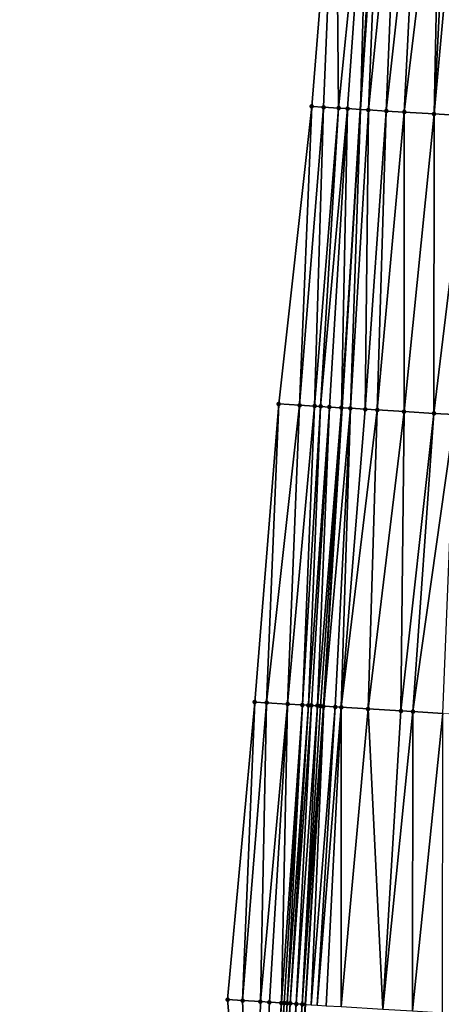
# Model space of a CAD drawing. Header units: feet. Extents: x 2004186 to 2014793, y 836912 to 864902.
# Tile 257 of 656: x 2010649 to 2010677, y 844824 to 844890. Entities that reach past the tile are written whole.
import ezdxf

# ---------------------------------------------------------------- set-up
doc = ezdxf.new("R2010")
doc.units = ezdxf.units.FT
doc.header["$LTSCALE"] = 100
doc.header["$MEASUREMENT"] = 0
for name, color, linetype, lineweight in [('EP_Travel Lane', 5, 'Continuous', 40), ('Road Shots', 4, 'Continuous', 200), ('Road X-Section', 30, 'Continuous', 13)]:
    doc.layers.add(name, color=color, linetype=linetype, lineweight=lineweight)
doc.layers.add('I-77 SB_MM21-27-Surface-Border', color=7, linetype='Continuous')
doc.layers.add('I-77 SB_MM21-27-Surface-TIN', color=7, linetype='Continuous')

msp = doc.modelspace()

# ---------------------------------------------------------------- linework, layer by layer
at = {"layer": 'EP_Travel Lane'}
msp.add_polyline3d([(2010652.91991738, 844584.7377225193, 412.6289837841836), (2010654.145828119, 844604.6936660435, 412.9298199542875), (2010655.371892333, 844624.652107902, 413.2340637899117), (2010656.598072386, 844644.6124354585, 413.5154145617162), (2010657.826052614, 844664.579767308, 413.8209552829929), (2010659.057213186, 844684.547325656, 414.1239039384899), (2010660.289726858, 844704.5073133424, 414.4119432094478), (2010661.522190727, 844724.4664945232, 414.7009093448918), (2010662.754663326, 844744.4258170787, 414.9743178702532), (2010663.987124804, 844764.3849595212, 415.250032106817), (2010665.219665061, 844784.3453777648, 415.5231914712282), (2010666.452136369, 844804.3046794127, 415.7888412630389), (2010667.682581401, 844824.2525729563, 416.0696425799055), (2010668.909679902, 844844.1958697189, 416.3306370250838), (2010670.135964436, 844864.1545296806, 416.605443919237), (2010671.361975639, 844884.1087409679, 416.8772273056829), (2010672.588027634, 844904.0636161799, 417.0887249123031)], dxfattribs=at)
at = {"layer": 'I-77 SB_MM21-27-Surface-Border', "color": 3, "linetype": 'ByBlock', "lineweight": -2}
msp.add_polyline3d([(2010648.568536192, 844585.0048044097, 412.5074025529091), (2010650.184879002, 844604.9367900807, 412.8266143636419), (2010651.002886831, 844624.920449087, 413.1083190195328), (2010653.417973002, 844644.8074575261, 413.446015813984), (2010652.44296479, 844664.9120435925, 413.6759397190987), (2010653.071812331, 844684.9190592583, 413.9450799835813), (2010654.302826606, 844704.8790753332, 414.2400145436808), (2010655.533791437, 844724.8382896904, 414.5327824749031), (2010656.764754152, 844744.7974697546, 414.8184808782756), (2010657.995731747, 844764.7568911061, 415.0720188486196), (2010659.226811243, 844784.7179646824, 415.3183742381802), (2010664.25045787, 844804.4414502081, 415.7118801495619), (2010662.481305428, 844824.5732740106, 415.8805438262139), (2010664.293222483, 844844.4770054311, 416.1829833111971), (2010665.899970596, 844864.4124519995, 416.4702925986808), (2010668.105363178, 844884.3073593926, 416.7433087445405), (2010669.711869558, 844904.2388101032, 416.9903319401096)], dxfattribs=at)
at = {"layer": 'I-77 SB_MM21-27-Surface-TIN', "color": 128, "linetype": 'ByBlock', "lineweight": -2}
for points in [[(2010669.711869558, 844904.2388101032, 416.9903319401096), (2010668.105363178, 844884.3073593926, 416.7433087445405), (2010668.90387967, 844884.2586606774, 416.7759598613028)], [(2010669.711869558, 844904.2388101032, 416.9903319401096), (2010668.90387967, 844884.2586606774, 416.7759598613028), (2010669.90201968, 844884.1976946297, 416.8245278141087)], [(2010671.907797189, 844904.1050089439, 417.0688853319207), (2010669.711869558, 844904.2388101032, 416.9903319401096), (2010669.90201968, 844884.1976946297, 416.8245278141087)], [(2010671.907797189, 844904.1050089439, 417.0688853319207), (2010669.90201968, 844884.1976946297, 416.8245278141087), (2010670.500906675, 844884.1611644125, 416.8495333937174)], [(2010671.907797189, 844904.1050089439, 417.0688853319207), (2010670.500906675, 844884.1611644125, 416.8495333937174), (2010671.361975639, 844884.1087409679, 416.8772273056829)], [(2010671.907797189, 844904.1050089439, 417.0688853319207), (2010671.361975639, 844884.1087409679, 416.8772273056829), (2010672.588027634, 844904.0636161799, 417.0887249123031)], [(2010672.706320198, 844904.0564179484, 417.0921750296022), (2010672.588027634, 844904.0636161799, 417.0887249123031), (2010671.361975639, 844884.1087409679, 416.8772273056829)], [(2010672.706320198, 844904.0564179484, 417.0921750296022), (2010671.361975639, 844884.1087409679, 416.8772273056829), (2010671.898319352, 844884.0760873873, 416.8944773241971)], [(2010673.904111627, 844903.9836457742, 417.1176827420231), (2010672.706320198, 844904.0564179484, 417.0921750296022), (2010671.898319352, 844884.0760873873, 416.8944773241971)], [(2010673.904111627, 844903.9836457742, 417.1176827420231), (2010671.898319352, 844884.0760873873, 416.8944773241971), (2010673.096107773, 844884.0032654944, 416.924525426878)], [(2010675.301537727, 844903.8987906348, 417.1436707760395), (2010673.904111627, 844903.9836457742, 417.1176827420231), (2010673.096107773, 844884.0032654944, 416.924525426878)], [(2010675.301537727, 844903.8987906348, 417.1436707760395), (2010673.096107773, 844884.0032654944, 416.924525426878), (2010674.293898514, 844883.9304819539, 416.9513639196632)], [(2010676.698960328, 844903.8138776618, 417.1744277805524), (2010675.301537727, 844903.8987906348, 417.1436707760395), (2010674.293898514, 844883.9304819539, 416.9513639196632)], [(2010676.698960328, 844903.8138776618, 417.1744277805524), (2010674.293898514, 844883.9304819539, 416.9513639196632), (2010676.290228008, 844883.809367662, 416.9800593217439)], [(2010677.297858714, 844903.7775357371, 417.1835399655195), (2010676.698960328, 844903.8138776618, 417.1744277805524), (2010676.290228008, 844883.809367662, 416.9800593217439)], [(2010678.096391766, 844903.729110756, 417.1931399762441), (2010677.297858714, 844903.7775357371, 417.1835399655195), (2010676.290228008, 844883.809367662, 416.9800593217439)], [(2010678.096391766, 844903.729110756, 417.1931399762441), (2010676.290228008, 844883.809367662, 416.9800593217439), (2010678.685818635, 844883.6639517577, 417.0210845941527)], [(2010668.105363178, 844884.3073593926, 416.7433087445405), (2010665.899970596, 844864.4124519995, 416.4702925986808), (2010667.297378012, 844864.3272880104, 416.5212458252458)], [(2010668.90387967, 844884.2586606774, 416.7759598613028), (2010668.105363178, 844884.3073593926, 416.7433087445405), (2010667.297378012, 844864.3272880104, 416.5212458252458)], [(2010668.90387967, 844884.2586606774, 416.7759598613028), (2010667.297378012, 844864.3272880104, 416.5212458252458), (2010668.295521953, 844864.2663869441, 416.5633279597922)], [(2010669.90201968, 844884.1976946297, 416.8245278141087), (2010668.90387967, 844884.2586606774, 416.7759598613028), (2010668.295521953, 844864.2663869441, 416.5633279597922)], [(2010669.90201968, 844884.1976946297, 416.8245278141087), (2010668.295521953, 844864.2663869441, 416.5633279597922), (2010668.694781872, 844864.242065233, 416.5769994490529)], [(2010670.500906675, 844884.1611644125, 416.8495333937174), (2010669.90201968, 844884.1976946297, 416.8245278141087), (2010668.694781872, 844864.242065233, 416.5769994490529)], [(2010670.500906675, 844884.1611644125, 416.8495333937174), (2010668.694781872, 844864.242065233, 416.5769994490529), (2010669.293676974, 844864.2056690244, 416.5904550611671)], [(2010670.500906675, 844884.1611644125, 416.8495333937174), (2010669.293676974, 844864.2056690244, 416.5904550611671), (2010670.092206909, 844864.1571925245, 416.6041678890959)], [(2010670.500906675, 844884.1611644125, 416.8495333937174), (2010670.092206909, 844864.1571925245, 416.6041678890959), (2010671.361975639, 844884.1087409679, 416.8772273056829)], [(2010670.092206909, 844864.1571925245, 416.6041678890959), (2010670.135964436, 844864.1545296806, 416.605443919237), (2010671.361975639, 844884.1087409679, 416.8772273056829)], [(2010670.691099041, 844864.1207472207, 416.6216324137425), (2010671.361975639, 844884.1087409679, 416.8772273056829), (2010670.135964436, 844864.1545296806, 416.605443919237)], [(2010671.898319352, 844884.0760873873, 416.8944773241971), (2010671.361975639, 844884.1087409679, 416.8772273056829), (2010670.691099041, 844864.1207472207, 416.6216324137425)], [(2010671.898319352, 844884.0760873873, 416.8944773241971), (2010670.691099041, 844864.1207472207, 416.6216324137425), (2010671.689249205, 844864.0599490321, 416.6553139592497)], [(2010673.096107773, 844884.0032654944, 416.924525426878), (2010671.898319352, 844884.0760873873, 416.8944773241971), (2010671.689249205, 844864.0599490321, 416.6553139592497)], [(2010673.096107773, 844884.0032654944, 416.924525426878), (2010671.689249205, 844864.0599490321, 416.6553139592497), (2010672.487776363, 844864.0114266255, 416.672775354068)], [(2010674.293898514, 844883.9304819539, 416.9513639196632), (2010673.096107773, 844884.0032654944, 416.924525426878), (2010672.487776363, 844864.0114266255, 416.672775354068)], [(2010674.293898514, 844883.9304819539, 416.9513639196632), (2010672.487776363, 844864.0114266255, 416.672775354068), (2010674.284470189, 844863.9023788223, 416.7016432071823)], [(2010676.290228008, 844883.809367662, 416.9800593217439), (2010674.293898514, 844883.9304819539, 416.9513639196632), (2010674.284470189, 844863.9023788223, 416.7016432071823)], [(2010676.290228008, 844883.809367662, 416.9800593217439), (2010674.284470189, 844863.9023788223, 416.7016432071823), (2010676.280794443, 844863.7811779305, 416.7367125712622)], [(2010678.685818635, 844883.6639517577, 417.0210845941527), (2010676.290228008, 844883.809367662, 416.9800593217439), (2010676.280794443, 844863.7811779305, 416.7367125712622)], [(2010678.685818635, 844883.6639517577, 417.0210845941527), (2010676.280794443, 844863.7811779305, 416.7367125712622), (2010677.678219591, 844863.6963070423, 416.7637323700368)], [(2010665.899970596, 844864.4124519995, 416.4702925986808), (2010664.293222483, 844844.4770054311, 416.1829833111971), (2010665.091743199, 844844.428376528, 416.2085331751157)], [(2010667.297378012, 844864.3272880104, 416.5212458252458), (2010665.899970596, 844864.4124519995, 416.4702925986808), (2010665.091743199, 844844.428376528, 416.2085331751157)], [(2010667.297378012, 844864.3272880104, 416.5212458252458), (2010665.091743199, 844844.428376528, 416.2085331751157), (2010666.489148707, 844844.3431810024, 416.2608181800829)], [(2010668.295521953, 844864.2663869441, 416.5633279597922), (2010667.297378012, 844864.3272880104, 416.5212458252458), (2010666.489148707, 844844.3431810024, 416.2608181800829)], [(2010668.295521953, 844864.2663869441, 416.5633279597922), (2010666.489148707, 844844.3431810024, 416.2608181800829), (2010667.487290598, 844844.282246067, 416.3046242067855)], [(2010668.694781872, 844864.242065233, 416.5769994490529), (2010668.295521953, 844864.2663869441, 416.5633279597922), (2010667.487290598, 844844.282246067, 416.3046242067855)], [(2010668.694781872, 844864.242065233, 416.5769994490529), (2010667.487290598, 844844.282246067, 416.3046242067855), (2010667.886550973, 844844.2579318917, 416.3173771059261)], [(2010669.293676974, 844864.2056690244, 416.5904550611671), (2010668.694781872, 844864.242065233, 416.5769994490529), (2010667.886550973, 844844.2579318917, 416.3173771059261)], [(2010669.293676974, 844864.2056690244, 416.5904550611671), (2010667.886550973, 844844.2579318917, 416.3173771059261), (2010668.086183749, 844844.2458176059, 416.32033973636)], [(2010669.293676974, 844864.2056690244, 416.5904550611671), (2010668.086183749, 844844.2458176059, 416.32033973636), (2010668.485453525, 844844.2216588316, 416.3206979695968)], [(2010670.092206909, 844864.1571925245, 416.6041678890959), (2010669.293676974, 844864.2056690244, 416.5904550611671), (2010668.485453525, 844844.2216588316, 416.3206979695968)], [(2010670.092206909, 844864.1571925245, 416.6041678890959), (2010668.485453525, 844844.2216588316, 416.3206979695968), (2010668.685086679, 844844.2095507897, 416.3231625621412)], [(2010670.092206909, 844864.1571925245, 416.6041678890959), (2010668.685086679, 844844.2095507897, 416.3231625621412), (2010668.884716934, 844844.1973948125, 416.3294504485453)], [(2010670.092206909, 844864.1571925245, 416.6041678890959), (2010668.884716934, 844844.1973948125, 416.3294504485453), (2010670.135964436, 844864.1545296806, 416.605443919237)], [(2010668.884716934, 844844.1973948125, 416.3294504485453), (2010668.909679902, 844844.1958697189, 416.3306370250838), (2010670.135964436, 844864.1545296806, 416.605443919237)], [(2010670.691099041, 844864.1207472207, 416.6216324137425), (2010670.135964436, 844864.1545296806, 416.605443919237), (2010668.909679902, 844844.1958697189, 416.3306370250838)], [(2010670.691099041, 844864.1207472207, 416.6216324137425), (2010668.909679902, 844844.1958697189, 416.3306370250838), (2010669.683228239, 844844.1486103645, 416.3674064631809)], [(2010670.691099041, 844864.1207472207, 416.6216324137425), (2010669.683228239, 844844.1486103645, 416.3674064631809), (2010670.082487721, 844844.1242814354, 416.3813360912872)], [(2010671.689249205, 844864.0599490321, 416.6553139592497), (2010670.691099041, 844864.1207472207, 416.6216324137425), (2010670.082487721, 844844.1242814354, 416.3813360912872)], [(2010672.487776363, 844864.0114266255, 416.672775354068), (2010671.689249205, 844864.0599490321, 416.6553139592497), (2010670.082487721, 844844.1242814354, 416.3813360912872)], [(2010672.487776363, 844864.0114266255, 416.672775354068), (2010670.082487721, 844844.1242814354, 416.3813360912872), (2010671.879172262, 844844.0150801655, 416.421773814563)], [(2010674.284470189, 844863.9023788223, 416.7016432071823), (2010672.487776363, 844864.0114266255, 416.672775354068), (2010671.879172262, 844844.0150801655, 416.421773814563)], [(2010674.284470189, 844863.9023788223, 416.7016432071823), (2010671.879172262, 844844.0150801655, 416.421773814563), (2010674.07513291, 844843.8818247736, 416.454222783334)], [(2010676.280794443, 844863.7811779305, 416.7367125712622), (2010674.284470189, 844863.9023788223, 416.7016432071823), (2010674.07513291, 844843.8818247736, 416.454222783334)], [(2010676.280794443, 844863.7811779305, 416.7367125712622), (2010674.07513291, 844843.8818247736, 416.454222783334), (2010674.873663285, 844843.8333555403, 416.4670375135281)], [(2010677.678219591, 844863.6963070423, 416.7637323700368), (2010676.280794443, 844863.7811779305, 416.7367125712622), (2010674.873663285, 844843.8333555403, 416.4670375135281)], [(2010677.678219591, 844863.6963070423, 416.7637323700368), (2010674.873663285, 844843.8333555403, 416.4670375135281), (2010676.869985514, 844843.7121211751, 416.5039621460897)], [(2010664.293222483, 844844.4770054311, 416.1829833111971), (2010662.481305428, 844824.5732740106, 415.8805438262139), (2010663.47941348, 844824.5117880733, 415.9128498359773)], [(2010665.091743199, 844844.428376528, 416.2085331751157), (2010664.293222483, 844844.4770054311, 416.1829833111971), (2010663.47941348, 844824.5117880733, 415.9128498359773)], [(2010665.091743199, 844844.428376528, 416.2085331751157), (2010663.47941348, 844824.5117880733, 415.9128498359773), (2010664.677135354, 844824.4378776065, 415.9607767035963)], [(2010666.489148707, 844844.3431810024, 416.2608181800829), (2010665.091743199, 844844.428376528, 416.2085331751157), (2010664.677135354, 844824.4378776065, 415.9607767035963)], [(2010666.489148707, 844844.3431810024, 416.2608181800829), (2010664.677135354, 844824.4378776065, 415.9607767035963), (2010665.275996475, 844824.4009253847, 415.984523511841)], [(2010666.489148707, 844844.3431810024, 416.2608181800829), (2010665.275996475, 844824.4009253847, 415.984523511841), (2010666.074469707, 844824.3515206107, 416.0259068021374)], [(2010667.487290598, 844844.282246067, 416.3046242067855), (2010666.489148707, 844844.3431810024, 416.2608181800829), (2010666.074469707, 844824.3515206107, 416.0259068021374)], [(2010667.487290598, 844844.282246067, 416.3046242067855), (2010666.074469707, 844824.3515206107, 416.0259068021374), (2010666.274089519, 844824.3391940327, 416.0344820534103)], [(2010667.487290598, 844844.282246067, 416.3046242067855), (2010666.274089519, 844824.3391940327, 416.0344820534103), (2010666.47371115, 844824.3268971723, 416.0409197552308)], [(2010667.886550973, 844844.2579318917, 416.3173771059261), (2010667.487290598, 844844.282246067, 416.3046242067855), (2010666.47371115, 844824.3268971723, 416.0409197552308)], [(2010667.886550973, 844844.2579318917, 416.3173771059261), (2010666.47371115, 844824.3268971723, 416.0409197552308), (2010666.673335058, 844824.3146375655, 416.0446777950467)], [(2010668.086183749, 844844.2458176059, 416.32033973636), (2010667.886550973, 844844.2579318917, 416.3173771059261), (2010666.673335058, 844824.3146375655, 416.0446777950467)], [(2010668.086183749, 844844.2458176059, 416.32033973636), (2010666.673335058, 844824.3146375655, 416.0446777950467), (2010667.072585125, 844824.2901551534, 416.049546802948)], [(2010668.485453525, 844844.2216588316, 416.3206979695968), (2010668.086183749, 844844.2458176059, 416.32033973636), (2010667.072585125, 844824.2901551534, 416.049546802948)], [(2010668.485453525, 844844.2216588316, 416.3206979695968), (2010667.072585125, 844824.2901551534, 416.049546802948), (2010667.471830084, 844824.265589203, 416.0604246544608)], [(2010668.685086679, 844844.2095507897, 416.3231625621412), (2010668.485453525, 844844.2216588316, 416.3206979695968), (2010667.471830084, 844824.265589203, 416.0604246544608)], [(2010668.884716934, 844844.1973948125, 416.3294504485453), (2010668.685086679, 844844.2095507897, 416.3231625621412), (2010667.471830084, 844824.265589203, 416.0604246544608)], [(2010668.884716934, 844844.1973948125, 416.3294504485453), (2010667.471830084, 844824.265589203, 416.0604246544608), (2010667.682581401, 844824.2525729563, 416.0696425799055)], [(2010668.884716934, 844844.1973948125, 416.3294504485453), (2010667.682581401, 844824.2525729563, 416.0696425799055), (2010668.909679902, 844844.1958697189, 416.3306370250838)], [(2010668.070689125, 844824.2286029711, 416.0866177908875), (2010668.909679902, 844844.1958697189, 416.3306370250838), (2010667.682581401, 844824.2525729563, 416.0696425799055)], [(2010669.683228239, 844844.1486103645, 416.3674064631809), (2010668.909679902, 844844.1958697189, 416.3306370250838), (2010668.070689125, 844824.2286029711, 416.0866177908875)], [(2010669.683228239, 844844.1486103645, 416.3674064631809), (2010668.070689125, 844824.2286029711, 416.0866177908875), (2010668.469927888, 844824.2039357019, 416.1047834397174)], [(2010670.082487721, 844844.1242814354, 416.3813360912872), (2010669.683228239, 844844.1486103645, 416.3674064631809), (2010668.469927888, 844824.2039357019, 416.1047834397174)], [(2010670.082487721, 844844.1242814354, 416.3813360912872), (2010668.469927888, 844824.2039357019, 416.1047834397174), (2010669.068795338, 844824.1670869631, 416.1210868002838)], [(2010670.082487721, 844844.1242814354, 416.3813360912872), (2010669.068795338, 844824.1670869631, 416.1210868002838), (2010670.066917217, 844824.1058271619, 416.1371270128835)], [(2010671.879172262, 844844.0150801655, 416.421773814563), (2010670.082487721, 844844.1242814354, 416.3813360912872), (2010670.066917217, 844824.1058271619, 416.1371270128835)], [(2010671.879172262, 844844.0150801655, 416.421773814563), (2010670.066917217, 844824.1058271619, 416.1371270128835), (2010672.861650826, 844823.9341745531, 416.191042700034)], [(2010674.07513291, 844843.8818247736, 416.454222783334), (2010671.879172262, 844844.0150801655, 416.421773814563), (2010672.861650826, 844823.9341745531, 416.191042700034)], [(2010674.873663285, 844843.8333555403, 416.4670375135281), (2010674.07513291, 844843.8818247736, 416.454222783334), (2010672.861650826, 844823.9341745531, 416.191042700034)], [(2010674.873663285, 844843.8333555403, 416.4670375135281), (2010672.861650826, 844823.9341745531, 416.191042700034), (2010674.857892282, 844823.8116172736, 416.2258332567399)], [(2010676.869985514, 844843.7121211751, 416.5039621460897), (2010674.873663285, 844843.8333555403, 416.4670375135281), (2010674.857892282, 844823.8116172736, 416.2258332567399)], [(2010676.869985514, 844843.7121211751, 416.5039621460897), (2010674.857892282, 844823.8116172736, 416.2258332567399), (2010676.854122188, 844823.6888711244, 416.2742090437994)], [(2010664.25045787, 844804.4414502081, 415.7118801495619), (2010663.47941348, 844824.5117880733, 415.9128498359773), (2010662.481305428, 844824.5732740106, 415.8805438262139)], [(2010664.25045787, 844804.4414502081, 415.7118801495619), (2010664.677135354, 844824.4378776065, 415.9607767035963), (2010663.47941348, 844824.5117880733, 415.9128498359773)], [(2010664.25045787, 844804.4414502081, 415.7118801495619), (2010665.275996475, 844824.4009253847, 415.984523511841), (2010664.677135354, 844824.4378776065, 415.9607767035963)], [(2010664.25045787, 844804.4414502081, 415.7118801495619), (2010666.074469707, 844824.3515206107, 416.0259068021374), (2010665.275996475, 844824.4009253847, 415.984523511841)], [(2010664.849298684, 844804.4041702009, 415.7390146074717), (2010666.074469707, 844824.3515206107, 416.0259068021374), (2010664.25045787, 844804.4414502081, 415.7118801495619)], [(2010664.849298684, 844804.4041702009, 415.7390146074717), (2010666.274089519, 844824.3391940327, 416.0344820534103), (2010666.074469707, 844824.3515206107, 416.0259068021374)], [(2010665.248524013, 844804.3792863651, 415.7594975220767), (2010666.274089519, 844824.3391940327, 416.0344820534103), (2010664.849298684, 844804.4041702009, 415.7390146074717)], [(2010665.248524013, 844804.3792863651, 415.7594975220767), (2010666.47371115, 844824.3268971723, 416.0409197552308), (2010666.274089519, 844824.3391940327, 416.0344820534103)], [(2010665.248524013, 844804.3792863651, 415.7594975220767), (2010666.673335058, 844824.3146375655, 416.0446777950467), (2010666.47371115, 844824.3268971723, 416.0409197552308)], [(2010665.448137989, 844804.3668657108, 415.7680703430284), (2010666.673335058, 844824.3146375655, 416.0446777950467), (2010665.248524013, 844804.3792863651, 415.7594975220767)], [(2010665.647755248, 844804.3544982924, 415.7724655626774), (2010666.673335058, 844824.3146375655, 416.0446777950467), (2010665.448137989, 844804.3668657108, 415.7680703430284)], [(2010665.647755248, 844804.3544982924, 415.7724655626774), (2010667.072585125, 844824.2901551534, 416.049546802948), (2010666.673335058, 844824.3146375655, 416.0446777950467)], [(2010666.046997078, 844804.329882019, 415.7719519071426), (2010667.072585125, 844824.2901551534, 416.049546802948), (2010665.647755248, 844804.3544982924, 415.7724655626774)], [(2010666.046997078, 844804.329882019, 415.7719519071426), (2010667.471830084, 844824.265589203, 416.0604246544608), (2010667.072585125, 844824.2901551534, 416.049546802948)], [(2010666.246613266, 844804.3174972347, 415.7777098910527), (2010667.471830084, 844824.265589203, 416.0604246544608), (2010666.046997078, 844804.329882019, 415.7719519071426)], [(2010666.246613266, 844804.3174972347, 415.7777098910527), (2010667.682581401, 844824.2525729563, 416.0696425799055), (2010667.471830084, 844824.265589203, 416.0604246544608)]]:
    msp.add_3dface(points, dxfattribs=at)
at = {"layer": 'Road Shots', "lineweight": 100}
for p in [(2010668.105363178, 844884.3073593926, 416.7433087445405), (2010668.90387967, 844884.2586606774, 416.7759598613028), (2010669.90201968, 844884.1976946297, 416.8245278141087), (2010670.500906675, 844884.1611644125, 416.8495333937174), (2010671.898319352, 844884.0760873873, 416.8944773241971), (2010673.096107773, 844884.0032654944, 416.924525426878), (2010674.293898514, 844883.9304819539, 416.9513639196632), (2010676.290228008, 844883.809367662, 416.9800593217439), (2010665.899970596, 844864.4124519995, 416.4702925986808), (2010667.297378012, 844864.3272880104, 416.5212458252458), (2010668.295521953, 844864.2663869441, 416.5633279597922), (2010668.694781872, 844864.242065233, 416.5769994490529), (2010669.293676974, 844864.2056690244, 416.5904550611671), (2010670.092206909, 844864.1571925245, 416.6041678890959), (2010670.691099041, 844864.1207472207, 416.6216324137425), (2010671.689249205, 844864.0599490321, 416.6553139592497), (2010672.487776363, 844864.0114266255, 416.672775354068), (2010674.284470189, 844863.9023788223, 416.7016432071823), (2010676.280794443, 844863.7811779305, 416.7367125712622), (2010664.293222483, 844844.4770054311, 416.1829833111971), (2010665.091743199, 844844.428376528, 416.2085331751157), (2010666.489148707, 844844.3431810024, 416.2608181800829), (2010667.487290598, 844844.282246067, 416.3046242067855), (2010667.886550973, 844844.2579318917, 416.3173771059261), (2010668.086183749, 844844.2458176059, 416.32033973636), (2010668.485453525, 844844.2216588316, 416.3206979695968), (2010668.685086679, 844844.2095507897, 416.3231625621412), (2010668.884716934, 844844.1973948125, 416.3294504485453), (2010669.683228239, 844844.1486103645, 416.3674064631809), (2010670.082487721, 844844.1242814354, 416.3813360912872), (2010671.879172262, 844844.0150801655, 416.421773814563), (2010674.07513291, 844843.8818247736, 416.454222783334), (2010674.873663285, 844843.8333555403, 416.4670375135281), (2010662.481305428, 844824.5732740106, 415.8805438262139), (2010663.47941348, 844824.5117880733, 415.9128498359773), (2010664.677135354, 844824.4378776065, 415.9607767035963), (2010665.275996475, 844824.4009253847, 415.984523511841), (2010666.074469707, 844824.3515206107, 416.0259068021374), (2010666.274089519, 844824.3391940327, 416.0344820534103), (2010666.47371115, 844824.3268971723, 416.0409197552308), (2010666.673335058, 844824.3146375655, 416.0446777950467), (2010667.072585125, 844824.2901551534, 416.049546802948), (2010667.471830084, 844824.265589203, 416.0604246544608)]:
    msp.add_point(p, dxfattribs=at)
at = {"layer": 'Road X-Section', "extrusion": (0.06038137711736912, 0.9981036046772, 0.01197011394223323), "elevation": 964693.9703032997, "flags": 128}
msp.add_lwpolyline([(-1955979.940760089, -11131.55094824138), (-1955980.74076009, -11131.51829478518), (-1955981.74076009, -11131.4697233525), (-1955982.340760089, -11131.44471598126), (-1955983.74076009, -11131.39976883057), (-1955984.94076009, -11131.36971857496), (-1955986.14076009, -11131.3428781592), (-1955988.14076009, -11131.31418070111), (-1955990.54076009, -11131.27315248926), (-1955992.14076009, -11131.23717119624), (-1955993.34076009, -11131.21295670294), (-1955994.14076009, -11131.19760961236), (-1955995.34076009, -11131.17842618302), (-1955996.74076009, -11131.1438593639), (-1955999.14076009, -11131.11259467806), (-1956001.14076009, -11131.0693715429), (-1956002.94076009, -11131.03913304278), (-1956005.74076009, -11130.99385208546), (-1956006.54076009, -11130.98066124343), (-1956007.14076009, -11130.9786838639), (-1956007.94076009, -11130.98612290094), (-1956008.94076009, -11131.00113286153), (-1956009.94076009, -11131.02223817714), (-1956010.54076009, -11131.02826290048), (-1956011.540760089, -11131.03061732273), (-1956012.14076009, -11131.03838500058), (-1956013.34076009, -11131.0584609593), (-1956014.14076009, -11131.0651162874), (-1956014.94076009, -11131.07067829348), (-1956016.34076009, -11131.08962834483), (-1956017.340760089, -11131.10251891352), (-1956018.14076009, -11131.11695546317), (-1956018.94076009, -11131.13804236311), (-1956020.54076009, -11131.18812298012), (-1956022.14076009, -11131.23352281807), (-1956023.34076009, -11131.27408637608), (-1956024.14076009, -11131.30727515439), (-1956024.54076009, -11131.32473537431), (-1956025.34076009, -11131.34819153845)], dxfattribs=at)
at = {"layer": 'Road X-Section', "extrusion": (0.06038116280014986, 0.998100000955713, 0.01226797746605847), "elevation": 964670.6251667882, "flags": 128}
msp.add_lwpolyline([(-1955978.937202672, -11418.94652585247), (-1955980.337202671, -11418.89556879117), (-1955981.337202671, -11418.85348348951), (-1955981.737202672, -11418.83981097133), (-1955982.337202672, -11418.82635434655), (-1955983.137202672, -11418.81264048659), (-1955983.737202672, -11418.79517464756), (-1955984.737202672, -11418.76149056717), (-1955985.537202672, -11418.74402785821), (-1955987.337202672, -11418.7151578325), (-1955989.337202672, -11418.6800858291), (-1955990.737202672, -11418.6530639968), (-1955992.537202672, -11418.61348410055), (-1955995.737202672, -11418.55395230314), (-1955996.737202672, -11418.5307153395), (-1955999.737202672, -11418.48506905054), (-1956001.737202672, -11418.44918947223), (-1956002.937202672, -11418.42892514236), (-1956003.937202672, -11418.41165552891), (-1956004.937202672, -11418.39614545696), (-1956006.137202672, -11418.37337007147), (-1956006.937202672, -11418.36325598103), (-1956007.337202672, -11418.36223158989), (-1956007.737202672, -11418.36668606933), (-1956008.537202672, -11418.38077326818), (-1956009.537202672, -11418.39397932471), (-1956010.537202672, -11418.41099943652), (-1956011.137202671, -11418.41582422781), (-1956012.137202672, -11418.41969370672), (-1956013.337202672, -11418.42871770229), (-1956014.337202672, -11418.43629098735), (-1956016.537202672, -11418.47270762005), (-1956017.337202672, -11418.48372186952), (-1956018.737202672, -11418.51564320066), (-1956019.537202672, -11418.54580131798), (-1956019.737202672, -11418.5514202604), (-1956020.537202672, -11418.5631629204), (-1956020.937202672, -11418.57407529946), (-1956022.137202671, -11418.61798468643), (-1956022.937202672, -11418.64911777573), (-1956024.537202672, -11418.7014433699), (-1956025.137202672, -11418.72108647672), (-1956025.737202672, -11418.74422972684), (-1956025.937202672, -11418.75032033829)], dxfattribs=at)
at = {"layer": 'Road X-Section', "extrusion": (0.06038094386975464, 0.9980963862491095, 0.01255967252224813), "elevation": 964647.2543936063, "flags": 128}
msp.add_lwpolyline([(-1955978.537448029, -11700.39350922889), (-1955979.337448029, -11700.36795734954), (-1955980.737448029, -11700.31566822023), (-1955981.737448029, -11700.27185873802), (-1955982.137448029, -11700.25910483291), (-1955982.337448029, -11700.25614196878), (-1955982.737448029, -11700.25578370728), (-1955982.937448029, -11700.25331892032), (-1955983.137448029, -11700.24703053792), (-1955983.937448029, -11700.20907152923), (-1955984.337448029, -11700.19514080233), (-1955986.137448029, -11700.15469988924), (-1955988.337448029, -11700.12224836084), (-1955989.13744803, -11700.10943261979), (-1955991.137448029, -11700.07250507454), (-1955993.937448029, -11700.01440868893), (-1955996.337448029, -11699.96100054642), (-1955997.13744803, -11699.94942523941), (-1955998.137448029, -11699.93709712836), (-1955999.737448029, -11699.90936525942), (-1956002.337448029, -11699.86545146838), (-1956003.537448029, -11699.84574677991), (-1956004.93744803, -11699.81778247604), (-1956005.737448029, -11699.7999895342), (-1956006.737448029, -11699.7834936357), (-1956007.137448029, -11699.78233397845), (-1956007.937448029, -11699.7879796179), (-1956008.937448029, -11699.8044996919), (-1956009.537448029, -11699.8152045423), (-1956011.937448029, -11699.84867360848), (-1956012.937448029, -11699.86056735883), (-1956014.937448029, -11699.8691359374), (-1956015.93744803, -11699.87939109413), (-1956016.337448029, -11699.88265931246), (-1956017.537448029, -11699.90139218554), (-1956018.53744803, -11699.92599709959), (-1956019.737448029, -11699.96588542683), (-1956021.137448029, -11700.00116078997), (-1956021.937448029, -11700.02905687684), (-1956022.937448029, -11700.07252019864), (-1956024.537448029, -11700.12799786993), (-1956025.937448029, -11700.17316170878), (-1956026.137448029, -11700.18078558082)], dxfattribs=at)
at = {"layer": 'Road X-Section', "extrusion": (0.06103088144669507, 0.9980387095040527, 0.01392716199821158), "elevation": 965885.9224292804, "flags": 128}
msp.add_lwpolyline([(-1955348.244295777, -13037.43363934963), (-1955349.244295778, -13037.40133020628), (-1955350.444295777, -13037.3533986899), (-1955351.044295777, -13037.32964957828), (-1955351.844295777, -13037.28826227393), (-1955352.044295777, -13037.27968619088), (-1955352.244295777, -13037.27324786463), (-1955352.444295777, -13037.26948946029), (-1955352.844295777, -13037.26461998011), (-1955353.244295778, -13037.25374107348), (-1955353.844295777, -13037.2275453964), (-1955354.244295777, -13037.20937798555), (-1955354.844295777, -13037.19307304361), (-1955355.844295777, -13037.17703127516), (-1955358.644295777, -13037.12311035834), (-1955360.644295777, -13037.08831642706), (-1955362.644295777, -13037.03993594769), (-1955363.844295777, -13037.01507580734), (-1955364.844295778, -13036.98884286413), (-1955365.244295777, -13036.9800665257), (-1955365.644295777, -13036.96801056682), (-1955366.444295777, -13036.95455693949), (-1955367.844295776, -13036.9319896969), (-1955369.044295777, -13036.91412678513), (-1955370.644295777, -13036.88492652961), (-1955371.844295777, -13036.85851006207), (-1955372.444295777, -13036.85081552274), (-1955372.844295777, -13036.84599043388), (-1955373.844295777, -13036.82691352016), (-1955374.844295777, -13036.80958563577), (-1955376.044295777, -13036.78568486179), (-1955377.044295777, -13036.77312428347), (-1955377.844295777, -13036.76826648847), (-1955378.644295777, -13036.77740253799), (-1955379.444295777, -13036.79345243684), (-1955380.244295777, -13036.80550692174), (-1955380.844295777, -13036.81291929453), (-1955381.444295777, -13036.82142942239), (-1955382.644295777, -13036.83443779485), (-1955383.444295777, -13036.84333351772), (-1955384.844295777, -13036.85462396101), (-1955386.044295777, -13036.86750797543), (-1955387.644295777, -13036.88915666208), (-1955388.444295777, -13036.90833921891), (-1955389.044295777, -13036.92705085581), (-1955389.244295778, -13036.93541394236), (-1955389.644295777, -13036.95661105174), (-1955389.844295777, -13036.9606853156), (-1955390.244295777, -13036.95968408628), (-1955390.444295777, -13036.96302134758), (-1955391.244295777, -13036.98988513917), (-1955391.844295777, -13037.01441649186), (-1955392.244295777, -13037.02457323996), (-1955393.044295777, -13037.05422931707), (-1955394.644295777, -13037.11231363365), (-1955395.844295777, -13037.15936155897), (-1955396.644295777, -13037.18617958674)], dxfattribs=at)

doc.saveas('drawing.dxf')
